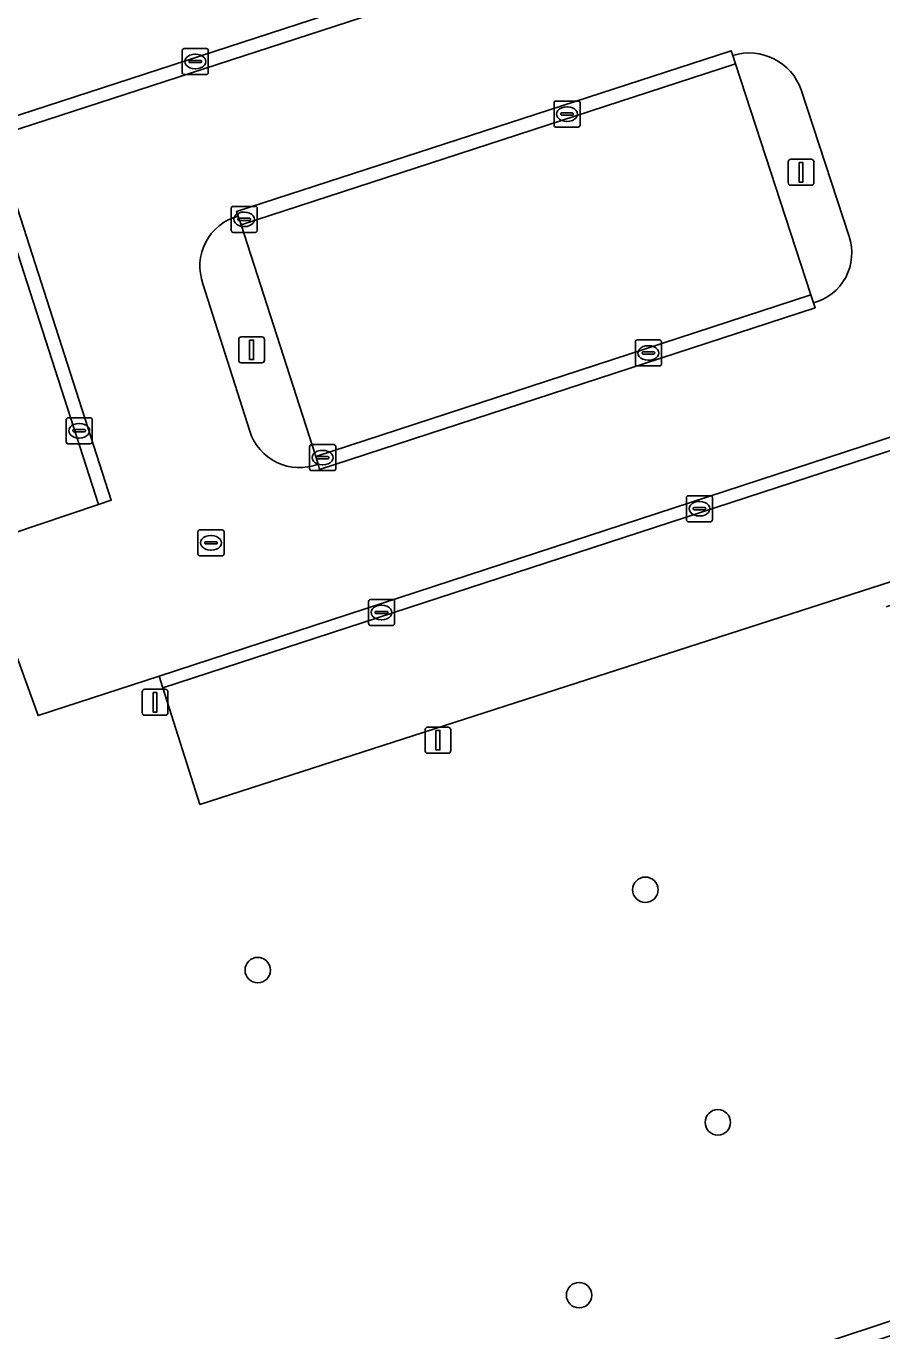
# Model space of a CAD drawing. Extents: x 158086 to 159499, y 382904 to 383981.
# Drawn here: x 159363.9 to 159396.8, y 383172.2 to 383222.3 of the extents above; entities that cross this region are included whole.
import ezdxf

# ---------------------------------------------------------------- set-up
doc = ezdxf.new("R2010")
doc.units = 0
for name, color, linetype in [('IMGEO_Boom', 7, 'Continuous'), ('IMGEO_Groenvoorziening', 7, 'Continuous'), ('IMGEO_Kolk', 7, 'Continuous'), ('IMGEO_Lichtmast', 7, 'Continuous'), ('IMGEO_Parkeervlak_gesloten', 7, 'Continuous'), ('IMGEO_Rijbaan_lokaal_gesloten', 7, 'Continuous'), ('IMGEO_Rijbaan_lokaal_open', 7, 'Continuous'), ('IMGEO_Rioolput', 7, 'Continuous')]:
    doc.layers.add(name, color=color, linetype=linetype)

msp = doc.modelspace()

# ---------------------------------------------------------------- linework, layer by layer
at = {"layer": 'IMGEO_Boom'}
for centre in [(159387.698, 383189.125), (159372.793, 383186.034), (159390.483, 383180.178), (159385.149, 383173.533)]:
    msp.add_circle(centre, 0.489, dxfattribs=at)
at = {"layer": 'IMGEO_Groenvoorziening'}
for points in [[(159396.96, 383200.002), (159416.524, 383206.296), (159416.642, 383206.335), (159409.746, 383227.624), (159409.634, 383227.586), (159398.404, 383223.989), (159398.231, 383224.52), (159397.942, 383224.426), (159398.172, 383222.63), (159402.645, 383208.342), (159402.795, 383207.863), (159404.234, 383203.265), (159370.57, 383192.401), (159369.14, 383196.897), (159368.999, 383197.341), (159364.344, 383195.825), (159363.213, 383198.985), (159361.779, 383198.61), (159358.99, 383197.588)], [(159391.057, 383221.214), (159391.162, 383220.892), (159394.056, 383212.01), (159394.158, 383211.698)], [(159395.53, 383214.252), (159393.687, 383219.886)], [(159375.117, 383205.493), (159375.023, 383205.783), (159372.151, 383214.696), (159372.042, 383215.035)], [(159370.687, 383212.426), (159372.484, 383206.765)], [(159373.63, 383164.197), (159373.495, 383164.726), (159420.004, 383180.105), (159420.174, 383179.591), (159429.416, 383151.637), (159429.606, 383151.113), (159382.949, 383135.71), (159382.777, 383136.186), (159378.827, 383148.472)]]:
    msp.add_lwpolyline(points, dxfattribs=at)
for centre, radius, start, end in [((159391.69, 383219.198), 2.113, 18.9954, 107.4222), ((159372.564, 383213.107), 1.997, 105.1595, 199.9497), ((159393.656, 383213.613), 1.98, 284.6893, 18.8217), ((159374.4, 383207.371), 2.01, 197.5367, 290.893)]:
    msp.add_arc(centre, radius, start, end, dxfattribs=at)
at = {"layer": 'IMGEO_Kolk'}
for p, q in [((159369.891, 383220.554), (159369.891, 383221.406)), ((159369.966, 383221.48), (159370.818, 383221.48)), ((159370.379, 383221.26), (159370.404, 383221.26)), ((159370.892, 383221.406), (159370.892, 383220.554)), ((159370.15, 383220.974), (159370.15, 383220.986)), ((159370.588, 383220.937), (159370.19, 383220.937)), ((159370.193, 383221.023), (159370.591, 383221.023)), ((159370.402, 383220.7), (159370.377, 383220.7)), ((159370.634, 383220.986), (159370.634, 383220.974)), ((159370.818, 383220.48), (159369.966, 383220.48)), ((159384.185, 383218.533), (159384.185, 383219.385)), ((159384.26, 383219.459), (159385.112, 383219.459)), ((159384.673, 383219.239), (159384.698, 383219.239)), ((159385.186, 383219.385), (159385.186, 383218.533)), ((159384.444, 383218.953), (159384.444, 383218.965)), ((159384.882, 383218.916), (159384.484, 383218.916)), ((159384.487, 383219.002), (159384.885, 383219.002)), ((159384.696, 383218.679), (159384.671, 383218.679)), ((159384.928, 383218.965), (159384.928, 383218.953)), ((159385.112, 383218.459), (159384.26, 383218.459)), ((159371.771, 383214.484), (159371.771, 383215.336)), ((159371.846, 383215.41), (159372.698, 383215.41)), ((159372.259, 383215.19), (159372.284, 383215.19)), ((159372.772, 383215.336), (159372.772, 383214.484)), ((159372.03, 383214.904), (159372.03, 383214.916)), ((159372.468, 383214.867), (159372.07, 383214.867)), ((159372.073, 383214.953), (159372.471, 383214.953)), ((159372.282, 383214.63), (159372.257, 383214.63)), ((159372.514, 383214.916), (159372.514, 383214.904)), ((159372.698, 383214.41), (159371.846, 383214.41)), ((159387.314, 383209.344), (159387.314, 383210.196)), ((159387.389, 383210.27), (159388.241, 383210.27)), ((159388.315, 383210.196), (159388.315, 383209.344)), ((159387.573, 383209.764), (159387.573, 383209.776)), ((159388.011, 383209.727), (159387.613, 383209.727)), ((159387.616, 383209.813), (159388.014, 383209.813)), ((159387.802, 383210.05), (159387.827, 383210.05)), ((159388.057, 383209.776), (159388.057, 383209.764)), ((159388.241, 383209.27), (159387.389, 383209.27)), ((159387.825, 383209.49), (159387.8, 383209.49)), ((159365.428, 383206.352), (159365.428, 383207.204)), ((159365.503, 383207.278), (159366.355, 383207.278)), ((159365.916, 383207.058), (159365.941, 383207.058)), ((159366.429, 383207.204), (159366.429, 383206.352)), ((159365.687, 383206.772), (159365.687, 383206.784)), ((159366.125, 383206.735), (159365.727, 383206.735)), ((159365.73, 383206.821), (159366.128, 383206.821)), ((159366.171, 383206.784), (159366.171, 383206.772)), ((159366.355, 383206.278), (159365.503, 383206.278)), ((159365.939, 383206.498), (159365.914, 383206.498)), ((159374.789, 383205.319), (159374.789, 383206.171)), ((159374.864, 383206.245), (159375.716, 383206.245)), ((159375.79, 383206.171), (159375.79, 383205.319)), ((159375.048, 383205.739), (159375.048, 383205.751)), ((159375.486, 383205.702), (159375.088, 383205.702)), ((159375.091, 383205.788), (159375.489, 383205.788)), ((159375.277, 383206.025), (159375.302, 383206.025)), ((159375.532, 383205.751), (159375.532, 383205.739)), ((159375.716, 383205.245), (159374.864, 383205.245)), ((159375.3, 383205.465), (159375.275, 383205.465)), ((159389.276, 383203.355), (159389.276, 383204.207)), ((159389.351, 383204.281), (159390.203, 383204.281)), ((159389.764, 383204.061), (159389.789, 383204.061)), ((159390.277, 383204.207), (159390.277, 383203.355)), ((159389.535, 383203.775), (159389.535, 383203.787)), ((159389.973, 383203.738), (159389.575, 383203.738)), ((159389.578, 383203.824), (159389.976, 383203.824)), ((159390.019, 383203.787), (159390.019, 383203.775)), ((159390.203, 383203.281), (159389.351, 383203.281)), ((159389.787, 383203.501), (159389.762, 383203.501)), ((159377.052, 383199.363), (159377.052, 383200.215)), ((159377.127, 383200.289), (159377.979, 383200.289)), ((159377.54, 383200.069), (159377.565, 383200.069)), ((159378.053, 383200.215), (159378.053, 383199.363)), ((159377.311, 383199.783), (159377.311, 383199.795)), ((159377.749, 383199.746), (159377.351, 383199.746)), ((159377.354, 383199.832), (159377.752, 383199.832)), ((159377.795, 383199.795), (159377.795, 383199.783)), ((159377.979, 383199.289), (159377.127, 383199.289)), ((159377.563, 383199.509), (159377.538, 383199.509))]:
    msp.add_line(p, q, dxfattribs=at)
for points in [[(159369.891, 383220.554), (159369.891, 383221.406)], [(159369.966, 383221.48), (159370.818, 383221.48)], [(159370.892, 383221.406), (159370.892, 383220.554)], [(159370.818, 383220.48), (159369.966, 383220.48)], [(159384.185, 383218.533), (159384.185, 383219.385)], [(159384.26, 383219.459), (159385.112, 383219.459)], [(159385.186, 383219.385), (159385.186, 383218.533)], [(159385.112, 383218.459), (159384.26, 383218.459)], [(159371.771, 383214.484), (159371.771, 383215.336)], [(159371.846, 383215.41), (159372.698, 383215.41)], [(159372.772, 383215.336), (159372.772, 383214.484)], [(159372.698, 383214.41), (159371.846, 383214.41)], [(159387.314, 383209.344), (159387.314, 383210.196)], [(159387.389, 383210.27), (159388.241, 383210.27)], [(159388.315, 383210.196), (159388.315, 383209.344)], [(159388.241, 383209.27), (159387.389, 383209.27)], [(159365.428, 383206.352), (159365.428, 383207.204)], [(159365.503, 383207.278), (159366.355, 383207.278)], [(159366.429, 383207.204), (159366.429, 383206.352)], [(159366.355, 383206.278), (159365.503, 383206.278)], [(159374.789, 383205.319), (159374.789, 383206.171)], [(159374.864, 383206.245), (159375.716, 383206.245)], [(159375.79, 383206.171), (159375.79, 383205.319)], [(159375.716, 383205.245), (159374.864, 383205.245)], [(159389.276, 383203.355), (159389.276, 383204.207)], [(159389.351, 383204.281), (159390.203, 383204.281)], [(159390.277, 383204.207), (159390.277, 383203.355)], [(159390.203, 383203.281), (159389.351, 383203.281)], [(159377.052, 383199.363), (159377.052, 383200.215)], [(159377.127, 383200.289), (159377.979, 383200.289)], [(159378.053, 383200.215), (159378.053, 383199.363)], [(159377.979, 383199.289), (159377.127, 383199.289)]]:
    msp.add_lwpolyline(points, dxfattribs=at)
for centre, radius, start, end in [((159369.968, 383221.404), 0.0765, 91.552, 178.448), ((159369.968, 383221.404), 0.0765, 91.552, 178.448), ((159370.816, 383221.404), 0.0765, 1.552, 88.448), ((159370.816, 383221.404), 0.0765, 1.552, 88.448), ((159370.19, 383220.983), 0.0403, 85.8775, 175.7526), ((159370.187, 383220.973), 0.0366, 178.938, 274.7102), ((159370.591, 383220.98), 0.043, 264.8664, 352.4533), ((159370.595, 383220.985), 0.0386, 1.7309, 96.639), ((159369.968, 383220.556), 0.0765, 181.552, 268.448), ((159369.968, 383220.556), 0.0765, 181.552, 268.448), ((159370.816, 383220.556), 0.0765, 271.552, 358.448), ((159370.816, 383220.556), 0.0765, 271.552, 358.448), ((159384.262, 383219.383), 0.0765, 91.552, 178.448), ((159384.262, 383219.383), 0.0765, 91.552, 178.448), ((159385.11, 383219.383), 0.0765, 1.552, 88.448), ((159385.11, 383219.383), 0.0765, 1.552, 88.448), ((159384.484, 383218.962), 0.0403, 85.8775, 175.7526), ((159384.481, 383218.952), 0.0366, 178.938, 274.7102), ((159384.885, 383218.959), 0.043, 264.8664, 352.4533), ((159384.889, 383218.964), 0.0386, 1.7309, 96.639), ((159384.262, 383218.535), 0.0765, 181.552, 268.448), ((159384.262, 383218.535), 0.0765, 181.552, 268.448), ((159385.11, 383218.535), 0.0765, 271.552, 358.448), ((159385.11, 383218.535), 0.0765, 271.552, 358.448), ((159371.848, 383215.334), 0.0765, 91.552, 178.448), ((159371.848, 383215.334), 0.0765, 91.552, 178.448), ((159372.696, 383215.334), 0.0765, 1.552, 88.448), ((159372.696, 383215.334), 0.0765, 1.552, 88.448), ((159372.07, 383214.913), 0.0403, 85.8775, 175.7526), ((159372.067, 383214.903), 0.0366, 178.938, 274.7102), ((159372.471, 383214.91), 0.043, 264.8664, 352.4533), ((159372.475, 383214.915), 0.0386, 1.7309, 96.639), ((159371.848, 383214.486), 0.0765, 181.552, 268.448), ((159371.848, 383214.486), 0.0765, 181.552, 268.448), ((159372.696, 383214.486), 0.0765, 271.552, 358.448), ((159372.696, 383214.486), 0.0765, 271.552, 358.448), ((159387.391, 383210.194), 0.0765, 91.552, 178.448), ((159387.391, 383210.194), 0.0765, 91.552, 178.448), ((159388.239, 383210.194), 0.0765, 1.552, 88.448), ((159388.239, 383210.194), 0.0765, 1.552, 88.448), ((159387.613, 383209.773), 0.0403, 85.8775, 175.7526), ((159387.61, 383209.763), 0.0366, 178.938, 274.7102), ((159388.014, 383209.77), 0.043, 264.8664, 352.4533), ((159388.018, 383209.775), 0.0386, 1.7309, 96.639), ((159387.391, 383209.346), 0.0765, 181.552, 268.448), ((159387.391, 383209.346), 0.0765, 181.552, 268.448), ((159388.239, 383209.346), 0.0765, 271.552, 358.448), ((159388.239, 383209.346), 0.0765, 271.552, 358.448), ((159365.505, 383207.202), 0.0765, 91.552, 178.448), ((159365.505, 383207.202), 0.0765, 91.552, 178.448), ((159366.353, 383207.202), 0.0765, 1.552, 88.448), ((159366.353, 383207.202), 0.0765, 1.552, 88.448), ((159365.727, 383206.781), 0.0403, 85.8775, 175.7526), ((159365.724, 383206.771), 0.0366, 178.938, 274.7102), ((159366.128, 383206.778), 0.043, 264.8664, 352.4533), ((159366.132, 383206.783), 0.0386, 1.7309, 96.639), ((159365.505, 383206.354), 0.0765, 181.552, 268.448), ((159365.505, 383206.354), 0.0765, 181.552, 268.448), ((159366.353, 383206.354), 0.0765, 271.552, 358.448), ((159366.353, 383206.354), 0.0765, 271.552, 358.448), ((159374.866, 383206.169), 0.0765, 91.552, 178.448), ((159374.866, 383206.169), 0.0765, 91.552, 178.448), ((159375.714, 383206.169), 0.0765, 1.552, 88.448), ((159375.714, 383206.169), 0.0765, 1.552, 88.448), ((159375.088, 383205.748), 0.0403, 85.8775, 175.7526), ((159375.085, 383205.738), 0.0366, 178.938, 274.7102), ((159375.489, 383205.745), 0.043, 264.8664, 352.4533), ((159375.493, 383205.75), 0.0386, 1.7309, 96.639), ((159374.866, 383205.321), 0.0765, 181.552, 268.448), ((159374.866, 383205.321), 0.0765, 181.552, 268.448), ((159375.714, 383205.321), 0.0765, 271.552, 358.448), ((159375.714, 383205.321), 0.0765, 271.552, 358.448), ((159389.353, 383204.205), 0.0765, 91.552, 178.448), ((159389.353, 383204.205), 0.0765, 91.552, 178.448), ((159390.201, 383204.205), 0.0765, 1.552, 88.448), ((159390.201, 383204.205), 0.0765, 1.552, 88.448), ((159389.575, 383203.784), 0.0403, 85.8775, 175.7526), ((159389.572, 383203.774), 0.0366, 178.938, 274.7102), ((159389.976, 383203.781), 0.043, 264.8664, 352.4533), ((159389.98, 383203.786), 0.0386, 1.7309, 96.639), ((159389.353, 383203.357), 0.0765, 181.552, 268.448), ((159389.353, 383203.357), 0.0765, 181.552, 268.448), ((159390.201, 383203.357), 0.0765, 271.552, 358.448), ((159390.201, 383203.357), 0.0765, 271.552, 358.448), ((159377.129, 383200.213), 0.0765, 91.552, 178.448), ((159377.129, 383200.213), 0.0765, 91.552, 178.448), ((159377.977, 383200.213), 0.0765, 1.552, 88.448), ((159377.977, 383200.213), 0.0765, 1.552, 88.448), ((159377.351, 383199.792), 0.0403, 85.8775, 175.7526), ((159377.348, 383199.782), 0.0366, 178.938, 274.7102), ((159377.752, 383199.789), 0.043, 264.8664, 352.4533), ((159377.756, 383199.794), 0.0386, 1.7309, 96.639), ((159377.129, 383199.365), 0.0765, 181.552, 268.448), ((159377.129, 383199.365), 0.0765, 181.552, 268.448), ((159377.977, 383199.365), 0.0765, 271.552, 358.448), ((159377.977, 383199.365), 0.0765, 271.552, 358.448)]:
    msp.add_arc(centre, radius, start, end, dxfattribs=at)
for centre, major_axis, ratio, start_param, end_param in [((159370.378, 383220.98), (-0.387, 0.002), 0.722429, 4.712389, 7.853982), ((159370.403, 383220.98), (-0.39, 0.002), 0.717154, 1.570796, 4.712389), ((159384.672, 383218.959), (-0.387, 0.002), 0.722429, 4.712389, 7.853982), ((159384.697, 383218.959), (-0.39, 0.002), 0.717154, 1.570796, 4.712389), ((159372.258, 383214.91), (-0.387, 0.002), 0.722429, 4.712389, 7.853982), ((159372.283, 383214.91), (-0.39, 0.002), 0.717154, 1.570796, 4.712389), ((159387.801, 383209.77), (-0.387, 0.002), 0.722429, 4.712389, 7.853982), ((159387.826, 383209.77), (-0.39, 0.002), 0.717154, 1.570796, 4.712389), ((159365.915, 383206.778), (-0.387, 0.002), 0.722429, 4.712389, 7.853982), ((159365.94, 383206.778), (-0.39, 0.002), 0.717154, 1.570796, 4.712389), ((159375.276, 383205.745), (-0.387, 0.002), 0.722429, 4.712389, 7.853982), ((159375.301, 383205.745), (-0.39, 0.002), 0.717154, 1.570796, 4.712389), ((159389.763, 383203.781), (-0.387, 0.002), 0.722429, 4.712389, 7.853982), ((159389.788, 383203.781), (-0.39, 0.002), 0.717154, 1.570796, 4.712389), ((159377.539, 383199.789), (-0.387, 0.002), 0.722429, 4.712389, 7.853982), ((159377.564, 383199.789), (-0.39, 0.002), 0.717154, 1.570796, 4.712389)]:
    msp.add_ellipse(centre, major_axis=major_axis, ratio=ratio, start_param=start_param, end_param=end_param, dxfattribs=at)
at = {"layer": 'IMGEO_Lichtmast'}
for p, q in [((159393.189, 383216.321), (159393.189, 383217.121)), ((159393.189, 383217.121), (159393.189, 383216.321)), ((159393.289, 383217.221), (159394.079, 383217.221)), ((159394.079, 383217.221), (159393.289, 383217.221)), ((159394.179, 383217.121), (159394.179, 383216.321)), ((159394.179, 383216.321), (159394.179, 383217.121)), ((159394.079, 383216.221), (159393.289, 383216.221)), ((159393.289, 383216.221), (159394.079, 383216.221)), ((159372.06, 383209.49), (159372.06, 383210.29)), ((159372.06, 383210.29), (159372.06, 383209.49)), ((159372.16, 383210.39), (159372.95, 383210.39)), ((159372.95, 383210.39), (159372.16, 383210.39)), ((159373.05, 383210.29), (159373.05, 383209.49)), ((159373.05, 383209.49), (159373.05, 383210.29)), ((159372.95, 383209.39), (159372.16, 383209.39)), ((159372.16, 383209.39), (159372.95, 383209.39)), ((159368.349, 383195.936), (159368.349, 383196.736)), ((159368.349, 383196.736), (159368.349, 383195.936)), ((159368.449, 383196.836), (159369.239, 383196.836)), ((159369.239, 383196.836), (159368.449, 383196.836)), ((159369.339, 383196.736), (159369.339, 383195.936)), ((159369.339, 383195.936), (159369.339, 383196.736)), ((159369.239, 383195.836), (159368.449, 383195.836)), ((159368.449, 383195.836), (159369.239, 383195.836)), ((159379.225, 383194.475), (159379.225, 383195.275)), ((159379.225, 383195.275), (159379.225, 383194.475)), ((159379.325, 383195.375), (159380.115, 383195.375)), ((159380.115, 383195.375), (159379.325, 383195.375)), ((159380.215, 383195.275), (159380.215, 383194.475)), ((159380.215, 383194.475), (159380.215, 383195.275)), ((159380.115, 383194.375), (159379.325, 383194.375)), ((159379.325, 383194.375), (159380.115, 383194.375))]:
    msp.add_line(p, q, dxfattribs=at)
for points in [[(159393.609, 383217.096), (159393.759, 383217.096), (159393.759, 383216.346), (159393.609, 383216.346), (159393.609, 383217.096)], [(159372.48, 383210.265), (159372.63, 383210.265), (159372.63, 383209.515), (159372.48, 383209.515), (159372.48, 383210.265)], [(159368.769, 383196.711), (159368.919, 383196.711), (159368.919, 383195.961), (159368.769, 383195.961), (159368.769, 383196.711)], [(159379.645, 383195.25), (159379.795, 383195.25), (159379.795, 383194.5), (159379.645, 383194.5), (159379.645, 383195.25)]]:
    msp.add_lwpolyline(points, dxfattribs=at)
for centre, start, end in [((159393.289, 383217.121), 90, 180), ((159393.289, 383217.121), 90, 180), ((159394.079, 383217.121), 0, 90), ((159394.079, 383217.121), 360, 90), ((159393.289, 383216.321), 180, 270), ((159393.289, 383216.321), 180, 270), ((159394.079, 383216.321), 270, 0), ((159394.079, 383216.321), 270, 0), ((159372.16, 383210.29), 90, 180), ((159372.16, 383210.29), 90, 180), ((159372.95, 383210.29), 0, 90), ((159372.95, 383210.29), 360, 90), ((159372.16, 383209.49), 180, 270), ((159372.16, 383209.49), 180, 270), ((159372.95, 383209.49), 270, 0), ((159372.95, 383209.49), 270, 0), ((159368.449, 383196.736), 90, 180), ((159368.449, 383196.736), 90, 180), ((159369.239, 383196.736), 0, 90), ((159369.239, 383196.736), 360, 90), ((159368.449, 383195.936), 180, 270), ((159368.449, 383195.936), 180, 270), ((159369.239, 383195.936), 270, 0), ((159369.239, 383195.936), 270, 0), ((159379.325, 383195.275), 90, 180), ((159379.325, 383195.275), 90, 180), ((159380.115, 383195.275), 0, 90), ((159380.115, 383195.275), 360, 90), ((159379.325, 383194.475), 180, 270), ((159379.325, 383194.475), 180, 270), ((159380.115, 383194.475), 270, 0), ((159380.115, 383194.475), 270, 0)]:
    msp.add_arc(centre, 0.1, start, end, dxfattribs=at)
at = {"layer": 'IMGEO_Parkeervlak_gesloten'}
for points in [[(159362.002, 383218.408), (159395.778, 383229.403), (159394.326, 383233.999), (159360.6, 383222.987)], [(159372.151, 383214.696), (159375.023, 383205.783), (159394.056, 383212.01), (159391.162, 383220.892)], [(159362.002, 383218.408), (159357.493, 383216.947), (159362.168, 383202.429), (159366.667, 383203.942)], [(159402.795, 383207.863), (159369.14, 383196.897), (159370.57, 383192.401), (159404.234, 383203.265)]]:
    msp.add_lwpolyline(points, close=True, dxfattribs=at)
at = {"layer": 'IMGEO_Rijbaan_lokaal_gesloten'}
for points in [[(159358.99, 383197.588), (159361.779, 383198.61), (159363.213, 383198.985), (159364.344, 383195.825), (159368.999, 383197.341), (159402.645, 383208.342), (159398.172, 383222.63), (159397.942, 383224.426), (159398.231, 383224.52), (159396.64, 383229.408), (159395.855, 383229.159), (159395.936, 383228.904), (159362.654, 383218.081), (159367.16, 383204.108), (159366.667, 383203.942), (159362.168, 383202.429), (159358.282, 383201.09), (159356.488, 383200.607), (159355.052, 383200.439)], [(159372.042, 383215.035), (159371.976, 383215.206), (159390.994, 383221.393), (159391.057, 383221.214)], [(159393.687, 383219.886), (159395.53, 383214.252)], [(159372.484, 383206.765), (159370.687, 383212.426)], [(159394.158, 383211.698), (159394.224, 383211.512), (159375.173, 383205.292), (159375.117, 383205.493)]]:
    msp.add_lwpolyline(points, dxfattribs=at)
for centre, radius, start, end in [((159391.69, 383219.198), 2.113, 18.9954, 107.4222), ((159372.564, 383213.107), 1.997, 105.1595, 199.9497), ((159393.656, 383213.613), 1.98, 284.6893, 18.8217), ((159374.4, 383207.371), 2.01, 197.5367, 290.893)]:
    msp.add_arc(centre, radius, start, end, dxfattribs=at)
at = {"layer": 'IMGEO_Rijbaan_lokaal_open'}
for points in [[(159395.855, 383229.159), (159395.778, 383229.403), (159362.002, 383218.408), (159366.667, 383203.942), (159367.16, 383204.108), (159362.654, 383218.081), (159395.936, 383228.904)], [(159391.162, 383220.892), (159391.057, 383221.214), (159390.994, 383221.393), (159371.976, 383215.206), (159372.042, 383215.035), (159372.151, 383214.696)], [(159394.056, 383212.01), (159375.023, 383205.783), (159375.117, 383205.493), (159375.173, 383205.292), (159394.224, 383211.512), (159394.158, 383211.698)], [(159402.795, 383207.863), (159402.645, 383208.342), (159368.999, 383197.341), (159369.14, 383196.897)], [(159420.174, 383179.591), (159420.004, 383180.105), (159373.495, 383164.726), (159373.63, 383164.197)]]:
    msp.add_lwpolyline(points, close=True, dxfattribs=at)
at = {"layer": 'IMGEO_Rioolput'}
for p, q in [((159370.495, 383202.042), (159370.495, 383202.894)), ((159370.57, 383202.968), (159371.422, 383202.968)), ((159370.983, 383202.748), (159371.008, 383202.748)), ((159371.496, 383202.894), (159371.496, 383202.042)), ((159370.754, 383202.462), (159370.754, 383202.474)), ((159371.192, 383202.425), (159370.794, 383202.425)), ((159370.797, 383202.511), (159371.195, 383202.511)), ((159371.006, 383202.188), (159370.981, 383202.188)), ((159371.238, 383202.474), (159371.238, 383202.462)), ((159371.422, 383201.968), (159370.57, 383201.968))]:
    msp.add_line(p, q, dxfattribs=at)
for points in [[(159370.495, 383202.042), (159370.495, 383202.894)], [(159370.57, 383202.968), (159371.422, 383202.968)], [(159371.496, 383202.894), (159371.496, 383202.042)], [(159371.422, 383201.968), (159370.57, 383201.968)]]:
    msp.add_lwpolyline(points, dxfattribs=at)
for centre, radius, start, end in [((159370.572, 383202.892), 0.0765, 91.552, 178.448), ((159370.572, 383202.892), 0.0765, 91.552, 178.448), ((159371.42, 383202.892), 0.0765, 1.552, 88.448), ((159371.42, 383202.892), 0.0765, 1.552, 88.448), ((159370.572, 383202.044), 0.0765, 181.552, 268.448), ((159370.572, 383202.044), 0.0765, 181.552, 268.448), ((159370.794, 383202.471), 0.0403, 85.8775, 175.7526), ((159370.791, 383202.461), 0.0366, 178.938, 274.7102), ((159371.195, 383202.468), 0.043, 264.8664, 352.4533), ((159371.199, 383202.473), 0.0386, 1.7309, 96.639), ((159371.42, 383202.044), 0.0765, 271.552, 358.448), ((159371.42, 383202.044), 0.0765, 271.552, 358.448)]:
    msp.add_arc(centre, radius, start, end, dxfattribs=at)
for centre, major_axis, ratio, start_param, end_param in [((159370.982, 383202.468), (-0.387, 0.002), 0.722429, 4.712389, 7.853982), ((159371.007, 383202.468), (-0.39, 0.002), 0.717154, 1.570796, 4.712389)]:
    msp.add_ellipse(centre, major_axis=major_axis, ratio=ratio, start_param=start_param, end_param=end_param, dxfattribs=at)

doc.saveas('drawing.dxf')
